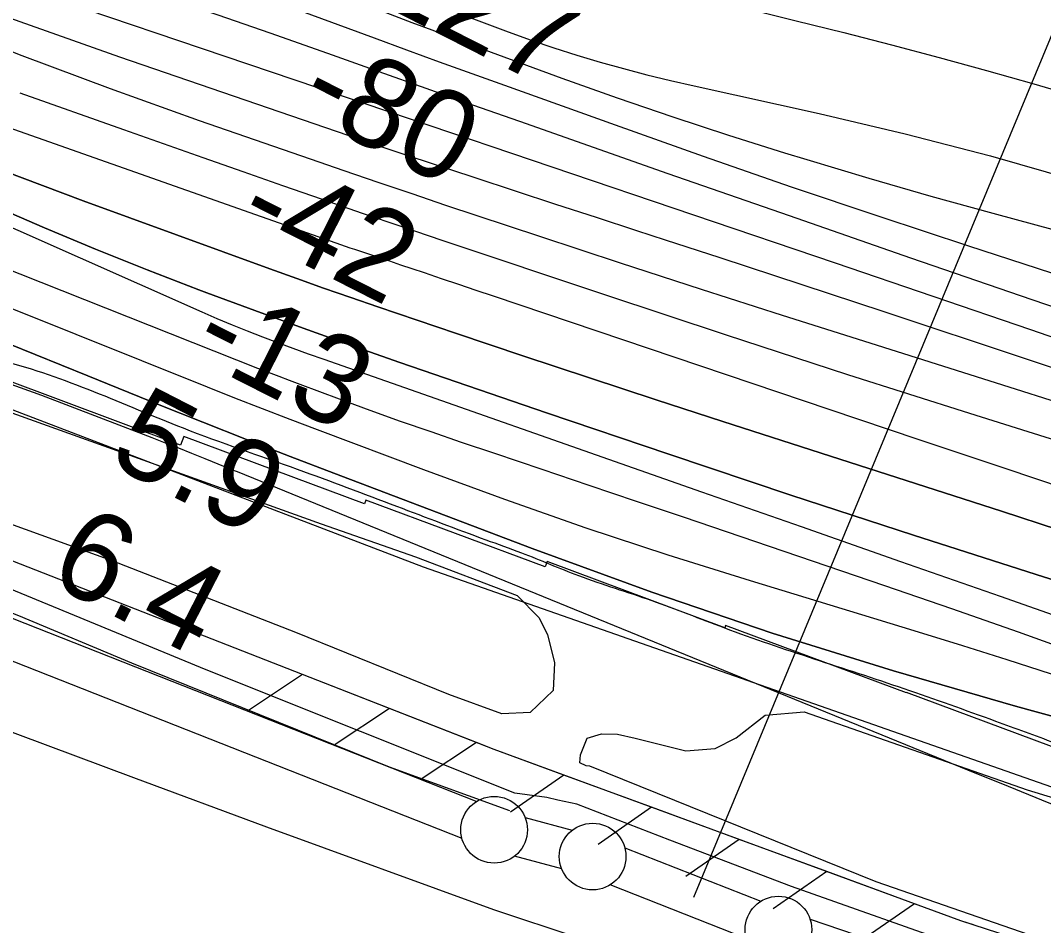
# Model space of a CAD drawing. Extents: x 3767014 to 3805179, y 361544 to 387384.
# Drawn here: x 3786882 to 3787649, y 376289 to 376968 of the extents above; entities that cross this region are included whole.
import ezdxf

# ---------------------------------------------------------------- set-up
doc = ezdxf.new("R2010")
doc.units = 0
for name, color, linetype in [('V-FLOD-BASE', 7, 'Continuous'), ('V-LEVE-TOET', 7, 'Continuous'), ('V-RIVR-EDGE', 7, 'Continuous'), ('V-RIVR-RANG', 7, 'Continuous'), ('V-RRAP-FSHR', 7, 'Continuous'), ('V-RRAP-RVMT', 7, 'Continuous'), ('V-SITE-VEGE', 7, 'Continuous'), ('V-SURV-LINE', 7, 'Continuous'), ('V-TOPO-DPTH', 7, 'Continuous'), ('V-TOPO-MAJR', 7, 'Continuous'), ('V-TOPO-MINR', 7, 'Continuous'), ('V-TOPO-WATR', 7, 'Continuous')]:
    doc.layers.add(name, color=color, linetype=linetype)

msp = doc.modelspace()

# ---------------------------------------------------------------- linework, layer by layer
at = {"layer": 'V-FLOD-BASE'}
msp.add_lwpolyline([(3786811.926, 376548.095), (3786880.04, 376521.385), (3786964.869, 376485.862), (3787158.153, 376407.754), (3787248.408, 376374.957)], dxfattribs=at)
at = {"layer": 'V-LEVE-TOET'}
for points in [[(3787066.273, 376362.476), (3786966.464, 376399.428), (3786813.054, 376456.701), (3786660.233, 376518.257), (3786500.118, 376574.747), (3786367.75, 376632.261)], [(3787276.222, 376384.841), (3787252.285, 376388.126), (3787020.759, 376480.423), (3786850.336, 376550.87), (3786747.023, 376593.96)], [(3788262.901, 376032.14), (3788148.596, 376073.698), (3788003.586, 376122.064), (3787846.549, 376179.397), (3787722.999, 376225.428), (3787593.947, 376270.456), (3787459.708, 376318.002), (3787368.529, 376352.662), (3787298.709, 376379.768), (3787284.551, 376382.803), (3787276.222, 376384.841)], [(3788249.464, 375939.269), (3788118.661, 375996.597), (3787963.783, 376052.477), (3787778.832, 376121.224), (3787610.339, 376180.002), (3787426.371, 376237.423), (3787236.435, 376300.475), (3787066.273, 376362.476)]]:
    msp.add_lwpolyline(points, dxfattribs=at)
at = {"layer": 'V-RIVR-EDGE'}
msp.add_spline([(3785266.865, 377529.211), (3785342.8, 377494.248), (3785391.258, 377467.439), (3785439.72, 377442.249), (3785475.246, 377418.707), (3785525.316, 377389.469), (3785575.383, 377359.422), (3785621.413, 377331.811), (3785722.351, 377269.288), (3785796.661, 377231.094), (3785852.385, 377199.415), (3785928.324, 377166.069), (3785964.678, 377149.804), (3786028.506, 377124.576), (3786060.018, 377113.175), (3786092.316, 377092.068), (3786117.34, 377073.405), (3786135.083, 377053.143), (3786154.458, 377039.347), (3786176.258, 377024.735), (3786206.946, 377006.867), (3786256.211, 376979.248), (3786328.098, 376942.677), (3786374.949, 376919.917), (3786491.265, 376862.208), (3786553.467, 376833.749), (3786619.713, 376805.279), (3786729.589, 376759.718), (3786796.656, 376736.099), (3786845.136, 376718.187), (3786867.767, 376712.469), (3787003.51, 376661.992), (3787089.16, 376631.048), (3787163.496, 376603.367), (3787230.559, 376578.13), (3787257.223, 376568.359), (3787300.044, 376551.27), (3787354.992, 376532.533), (3787409.127, 376512.181), (3787544.074, 376466.558), (3787612.756, 376442.126), (3787657.197, 376425.841), (3787730.724, 376398.162), (3787781.63, 376380.244), (3787834.96, 376361.511), (3787891.524, 376341.961), (3787940, 376322.432), (3787998.976, 376297.215), (3788050.697, 376281.721), (3788117.768, 376259.719), (3788176.757, 376240.164), (3788221.198, 376223.879), (3788259.981, 376209.226), (3788406.252, 376164.383), (3788541.215, 376125.23), (3788606.67, 376104.041), (3788679.39, 376077.173), (3788748.889, 376055.974), (3788871.693, 376005.528), (3788969.454, 375966.467), (3789047.013, 375933.926), (3789119.723, 375903.014), (3789155.253, 375881.09), (3789182.716, 375867.274), (3789214.225, 375854.256), (3789257.04, 375834.74), (3789281.286, 375828.21), (3789303.105, 375821.686), (3789328.955, 375809.491), (3789367.724, 375789.177), (3789414.577, 375767.225), (3789468.708, 375745.255), (3789509.105, 375728.981), (3789555.157, 375710.266), (3789585.849, 375694.015), (3789620.578, 375675.328), (3789681.97, 375646.062), (3789753.859, 375610.3), (3789792.633, 375591.603), (3789842.712, 375566.408), (3789897.64, 375539.584), (3789938.019, 375516.03), (3789968.727, 375506.25), (3790004.289, 375497.265), (3790030.972, 375494.773), (3790047.128, 375487.455), (3790077.007, 375469.589), (3790124.633, 375433.077), (3790192.442, 375382.768), (3790252.165, 375332.478), (3790290.91, 375302.459), (3790337.741, 375271.611), (3790406.357, 375220.491), (3790469.329, 375175.855), (3790570.248, 375106.054), (3790647.751, 375050.868), (3790691.367, 375028.115), (3790744.667, 374997.251), (3790806.838, 374955.852), (3790873.863, 374915.249), (3790932, 374877.903), (3791002.231, 374825.97), (3791052.265, 374782.175), (3791082.927, 374753.793), (3791131.331, 374705.149), (3791170.05, 374664.616), (3791192.631, 374638.681), (3791220.891, 374620.01), (3791288.67, 374557.569), (3791322.577, 374533.223), (3791362.944, 374504.817), (3791396.042, 374480.473), (3791434.785, 374449.645), (3791482.407, 374411.517), (3791534.052, 374365.291), (3791646.192, 374254.216), (3791707.514, 374196.644), (3791738.968, 374161.791), (3791773.65, 374123.694), (3791803.497, 374092.888), (3791829.321, 374070.18), (3791830.912, 374059.662), (3791837.316, 374032.958), (3791849.409, 374017.562), (3791884.123, 373992.405), (3791930.977, 373971.262), (3791954.393, 373955.838), (3791993.134, 373924.202), (3792026.979, 373874.785), (3792047.912, 373836.722), (3792063.186, 373799.482), (3792086.509, 373746.857), (3792112.249, 373690.181), (3792141.261, 373648.864), (3792158.993, 373624.558), (3792177.552, 373607.528), (3792214.702, 373586.409), (3792255.083, 373563.665), (3792301.119, 373538.48), (3792346.34, 373510.871), (3792382.671, 373485.71), (3792422.225, 373455.689), (3792479.537, 373411.875), (3792548.144, 373356.711), (3792619.168, 373298.307), (3792672.431, 373252.077), (3792709.534, 373212.357), (3792750.656, 373162.113), (3792839.385, 373068.08), (3792888.572, 373008.92), (3792945.027, 372945.699), (3792999.062, 372884.91), (3793053.898, 372820.884), (3793149.89, 372720.363), (3793208.761, 372653.092), (3793261.195, 372598.777), (3793315.232, 372538.796), (3793358.792, 372493.399), (3793409.592, 372432.618), (3793462.809, 372367.787), (3793498.283, 372323.219), (3793536.997, 372280.26), (3793578.124, 372232.443), (3793604.724, 372196.792), (3793668.438, 372125.466), (3793703.128, 372090.604), (3793760.41, 372034.66), (3793806.384, 371984.404), (3793839.438, 371942.268), (3793939.427, 371823.136), (3793981.333, 371763.186), (3794029.674, 371688.662), (3794050.609, 371651.408), (3794073.177, 371620.62), (3794178.796, 371488.535), (3794237.625, 371404.28), (3794268.243, 371358.106), (3794301.293, 371314.353), (3794332.724, 371269.794), (3794395.613, 371192), (3794429.476, 371149.862), (3794472.201, 371093.953), (3794523.788, 371024.274), (3794601.175, 370922.181), (3794640.679, 370871.942), (3794687.421, 370805.509), (3794733.389, 370752.828), (3794829.339, 370635.323), (3794895.463, 370557.521), (3794959.948, 370470.826), (3795013.158, 370403.569), (3795070.394, 370329.023), (3795159.854, 370203.448), (3795225.98, 370126.454), (3795296.13, 370041.363), (3795379.18, 369940.065), (3795459.001, 369841.201), (3795508.163, 369772.337), (3795554.103, 369708.333), (3795661.315, 369566.538), (3795715.338, 369500.897), (3795762.105, 369444.169), (3795798.366, 369390.703), (3795915.247, 369234.327), (3795963.601, 369165.465), (3796028.082, 369077.153), (3796043.387, 369052.853), (3796054.672, 369037.459), (3796077.242, 369007.48), (3796148.213, 368927.239), (3796183.677, 368878.627), (3796226.382, 368814.631), (3796275.531, 368740.105), (3796314.222, 368688.25), (3796353.714, 368633.158), (3796401.268, 368567.533), (3796456.873, 368487.33), (3796513.292, 368409.551), (3796545.533, 368365.8), (3796626.113, 368246.716), (3796670.449, 368188.377), (3796704.298, 368140.578), (3796751.041, 368074.145), (3796787.308, 368023.105), (3796838.907, 367958.278), (3796844.528, 367942.09), (3796845.295, 367925.104), (3796846.094, 367921.059), (3796852.559, 367919.425), (3796863.071, 367918.59), (3796875.166, 367904.003), (3796903.398, 367874.01), (3796931.629, 367844.017), (3796952.579, 367812.424), (3796982.392, 367767.87), (3797007.371, 367730.606), (3797037.194, 367690.095), (3797062.185, 367657.684), (3797075.869, 367631.77), (3797095.223, 367609.078), (3797126.665, 367569.372), (3797156.484, 367527.244), (3797212.099, 367451.085), (3797254.808, 367388.706), (3797302.183, 367327.228)], degree=3, dxfattribs=at)
at = {"layer": 'V-RIVR-RANG'}
msp.add_line((3787386.435, 376310.045), (3787788.876, 377279.86), dxfattribs=at)
at = {"layer": 'V-RRAP-FSHR'}
for p, q in [((3787093.136, 376477.066), (3787052.481, 376450.018)), ((3787158.325, 376451.567), (3787117.67, 376424.518)), ((3787223.514, 376426.067), (3787182.859, 376399.018)), ((3787289.116, 376401.656), (3787249.035, 376373.763)), ((3787354.824, 376377.525), (3787314.743, 376349.632)), ((3787420.532, 376353.393), (3787380.451, 376325.501)), ((3787486.24, 376329.262), (3787446.159, 376301.369)), ((3787551.948, 376305.131), (3787511.867, 376277.238))]:
    msp.add_line(p, q, dxfattribs=at)
for points in [[(3787236.833, 376420.857), (3786577.887, 376678.614), (3785913.593, 376942.915), (3785592.63, 377047.831), (3785529.875, 377076.913), (3785108.727, 377310.171), (3784720.289, 377530.181), (3784085.202, 377884.223), (3783911.942, 378007.354), (3783571.333, 378396.801), (3783147.939, 378566.585), (3783031.896, 378654.52), (3782529.733, 379076.103), (3782427.778, 379137.56), (3782184.756, 379271.949)], [(3783723.393, 378389.37), (3784123.785, 378141.547), (3784574.955, 377888.55), (3785030.914, 377609.291), (3785415.639, 377414.825), (3785845.495, 377186.297), (3786031.775, 377082.309), (3786133.845, 377010.509), (3786511.509, 376814.912), (3787183.654, 376557.882), (3788161.023, 376215.44), (3788730.224, 376025.924), (3789250.344, 375819.05), (3789778.54, 375568.291), (3790049.906, 375437.428), (3790248.587, 375297.942)], [(3787158.325, 376451.567), (3787093.135, 376477.067)], [(3787223.514, 376426.067), (3787158.324, 376451.567)], [(3787289.116, 376401.656), (3787236.833, 376420.857), (3787223.513, 376426.067)], [(3792664.542, 373119.843), (3792483.84, 373301.249), (3792252.06, 373470.034), (3792104.393, 373562.423), (3792104.133, 373562.491), (3791908.328, 373693.531), (3791743.462, 373868.008), (3791585.053, 374076.446), (3791501.047, 374180.297), (3791342.434, 374329.462), (3791098.445, 374594.767), (3790713.391, 374937.931), (3790539.264, 375064.688), (3790359.313, 375180.639), (3790175.225, 375189.015), (3789989.139, 375207.944), (3789688.358, 375468.333), (3789566.083, 375575.61), (3789406.551, 375649.747), (3788945.705, 375840.624), (3788737.253, 375920.451), (3788188.687, 376097.025), (3787586.871, 376292.305), (3787236.833, 376420.857)], [(3787354.824, 376377.525), (3787289.115, 376401.656)], [(3787420.532, 376353.393), (3787354.823, 376377.525)], [(3787486.24, 376329.262), (3787420.531, 376353.394)], [(3787551.948, 376305.131), (3787486.239, 376329.262)], [(3787596.255, 376289.26), (3787586.871, 376292.305), (3787551.947, 376305.131)]]:
    msp.add_lwpolyline(points, dxfattribs=at)
at = {"layer": 'V-RRAP-RVMT'}
for p, q in [((3787001.597, 376649.156), (3786867.269, 376699.213)), ((3787003.959, 376655.525), (3787001.597, 376649.156)), ((3787139.463, 376605.061), (3787003.959, 376655.525)), ((3787140.51, 376607.82), (3787139.463, 376605.061)), ((3787274.956, 376557.774), (3787140.51, 376607.82)), ((3787276.433, 376561.729), (3787274.956, 376557.774)), ((3787409.762, 376512.092), (3787276.433, 376561.729)), ((3787410.342, 376513.681), (3787409.762, 376512.092)), ((3787545.969, 376463.193), (3787410.342, 376513.681)), ((3787546.122, 376463.579), (3787545.969, 376463.193)), ((3787665.539, 376419.081), (3787546.122, 376463.579))]:
    msp.add_line(p, q, dxfattribs=at)
at = {"layer": 'V-SITE-VEGE'}
for points in [[(3786016.737, 377102.044), (3786093.301, 377055.724), (3786181.758, 376997.75), (3786319.425, 376911.293), (3786539.788, 376798.508), (3786816.225, 376694.447), (3787106.977, 376590.067), (3787177.822, 376565.378), (3787254.138, 376536.407), (3787270.279, 376519.785), (3787276.789, 376507.014), (3787282.005, 376485.815), (3787281.113, 376465.132), (3787263.76, 376448.474), (3787242.489, 376447.581), (3787202.887, 376461.923), (3787087.951, 376508.454), (3786950.34, 376562.408), (3786852.54, 376597.441), (3786647.877, 376680.496), (3786376.364, 376790.494), (3786044.755, 376930.678)], [(3787688.441, 376264.336), (3787523.366, 376321.52), (3787308.638, 376408.247), (3787305.762, 376408.501), (3787300.96, 376410.787), (3787301.654, 376416.709), (3787306.481, 376429.368), (3787317.184, 376432.514), (3787329.239, 376432.205), (3787342.669, 376429.337), (3787360.557, 376424.738), (3787380.592, 376419.72), (3787402.604, 376421.494), (3787418.296, 376429.552), (3787440.156, 376446.455), (3787469.213, 376449.129), (3787636.592, 376390.446), (3787816.136, 376335.773), (3787995.772, 376277.675)]]:
    msp.add_lwpolyline(points, dxfattribs=at)
at = {"layer": 'V-SURV-LINE'}
for points in [[(3786508.807, 376663.703), (3787223.695, 376381.857)], [(3787212.675, 376353.955), (3786497.788, 376635.8)], [(3787259.983, 376369.815), (3787295.319, 376360.213)], [(3787334.754, 376347.138), (3787436.869, 376306.949)], [(3787287.45, 376331.263), (3787252.115, 376340.865)], [(3787425.867, 376279.039), (3787323.751, 376319.228)], [(3787473.7, 376293.448), (3787734.421, 376204.801)]]:
    msp.add_lwpolyline(points, dxfattribs=at)
for centre in [(3787236.775, 376360.577), (3787310.658, 376340.501), (3787449.962, 376285.676)]:
    msp.add_circle(centre, 25, dxfattribs=at)
at = {"layer": 'V-TOPO-DPTH'}
for points in [[(3788568.774, 376125.41), (3787812, 376402.86), (3787627.879, 376453.215), (3787536.248, 376479.709), (3787445.189, 376507.957), (3787354.988, 376538.834), (3787265.358, 376571.463), (3787116.613, 376628.071), (3787083.756, 376640.687), (3787050.949, 376653.432), (3787018.218, 376666.37), (3786985.538, 376679.438), (3786932.124, 376700.98), (3786872.893, 376725.197), (3786813.821, 376749.788), (3786754.985, 376774.941), (3786696.307, 376800.468), (3786278.855, 376984.447), (3786254.441, 376995.538), (3786230.204, 377006.991), (3786206.231, 377018.989), (3786182.435, 377031.35), (3785726.876, 377274.552)], [(3786725.898, 376939.22), (3787118.165, 376800.77), (3787121.61, 376799.564), (3787125.058, 376798.369), (3787128.513, 376797.193), (3787131.972, 376796.028), (3787141.685, 376792.784), (3787150.002, 376790.002), (3787158.318, 376787.215), (3787166.631, 376784.421), (3787174.942, 376781.621), (3787184.199, 376778.499), (3787197.137, 376774.134), (3787210.076, 376769.77), (3787223.014, 376765.405), (3787235.953, 376761.04), (3787488.479, 376675.852), (3787554.445, 376653.637), (3787620.427, 376631.468), (3787686.432, 376609.367)], [(3786725.898, 376939.22), (3787118.165, 376800.77), (3787121.61, 376799.564), (3787125.058, 376798.369), (3787128.513, 376797.193), (3787131.972, 376796.028), (3787141.685, 376792.784), (3787150.002, 376790.002), (3787158.318, 376787.215), (3787166.631, 376784.421), (3787174.942, 376781.621), (3787184.199, 376778.499), (3787197.137, 376774.134), (3787210.076, 376769.77), (3787223.014, 376765.405), (3787235.953, 376761.04), (3787488.479, 376675.852), (3787554.445, 376653.637), (3787620.427, 376631.468), (3787686.432, 376609.367)], [(3786538.805, 376913.314), (3787059.374, 376706.938), (3787067.267, 376703.838), (3787075.173, 376700.772), (3787083.098, 376697.755), (3787091.036, 376694.772), (3787120.643, 376683.752), (3787143.433, 376675.395), (3787166.276, 376667.186), (3787189.197, 376659.199), (3787212.17, 376651.359), (3787237.007, 376643.018), (3787272.432, 376631.102), (3787307.85, 376619.162), (3787343.255, 376607.187), (3787378.653, 376595.188), (3787529.651, 376543.919), (3787579.808, 376526.644), (3787629.862, 376509.077), (3787679.76, 376491.073)], [(3786538.805, 376913.314), (3787059.374, 376706.938), (3787067.267, 376703.838), (3787075.173, 376700.772), (3787083.098, 376697.755), (3787091.036, 376694.772), (3787120.643, 376683.752), (3787143.433, 376675.395), (3787166.276, 376667.186), (3787189.197, 376659.199), (3787212.17, 376651.359), (3787237.007, 376643.018), (3787272.432, 376631.102), (3787307.85, 376619.162), (3787343.255, 376607.187), (3787378.653, 376595.188), (3787529.651, 376543.919), (3787579.808, 376526.644), (3787629.862, 376509.077), (3787679.76, 376491.073)], [(3787659.975, 376585.59), (3787617.265, 376599.441), (3787574.549, 376613.271), (3787531.824, 376627.073), (3787489.092, 376640.854), (3787408.223, 376666.904), (3787358.199, 376683.141), (3787308.224, 376699.525), (3787258.321, 376716.131), (3787208.467, 376732.884), (3787149.498, 376752.846), (3787129.19, 376759.8), (3787108.917, 376766.85), (3787088.693, 376774.042), (3787068.503, 376781.33), (3786928.542, 376832.408), (3786838.729, 376866.136)], [(3787659.975, 376585.59), (3787617.265, 376599.441), (3787574.549, 376613.271), (3787531.824, 376627.073), (3787489.092, 376640.854), (3787408.223, 376666.904), (3787358.199, 376683.141), (3787308.224, 376699.525), (3787258.321, 376716.131), (3787208.467, 376732.884), (3787149.498, 376752.846), (3787129.19, 376759.8), (3787108.917, 376766.85), (3787088.693, 376774.042), (3787068.503, 376781.33), (3786928.542, 376832.408), (3786838.729, 376866.136)], [(3787840.985, 376489.337), (3787643.379, 376551.974), (3787551.318, 376581.526), (3787459.404, 376611.526), (3787367.712, 376642.197), (3787276.169, 376673.315), (3787166.17, 376711.156), (3787129.794, 376723.851), (3787093.496, 376736.76), (3787057.315, 376749.992), (3787021.211, 376763.438), (3787015.386, 376765.637), (3786976.558, 376780.661), (3786937.902, 376796.107), (3786899.506, 376812.188), (3786861.283, 376828.692)], [(3786861.283, 376828.692), (3786899.506, 376812.188), (3786937.902, 376796.107), (3786976.558, 376780.661), (3787015.386, 376765.637), (3787021.211, 376763.438), (3787057.315, 376749.992), (3787093.496, 376736.76), (3787129.794, 376723.851), (3787166.17, 376711.156), (3787276.169, 376673.315), (3787367.712, 376642.197), (3787459.404, 376611.526), (3787551.318, 376581.526), (3787643.379, 376551.974), (3787840.985, 376489.337)]]:
    msp.add_lwpolyline(points, dxfattribs=at)
at = {"layer": 'V-TOPO-MAJR'}
for points in [[(3786806.56, 377075.821), (3786884.844, 377049.387), (3786962.783, 377021.949), (3787040.491, 376993.842), (3787146.703, 376954.65), (3787171.143, 376945.668), (3787195.598, 376936.728), (3787220.076, 376927.85), (3787244.569, 376919.014), (3787327.44, 376889.238), (3787393.484, 376865.852), (3787459.669, 376842.875), (3787526.063, 376820.511), (3787592.597, 376798.556), (3787789.419, 376734.617)], [(3786880.994, 376913.362), (3786958.775, 376885.864), (3786988.571, 376875.342), (3787018.371, 376864.835), (3787048.18, 376854.35), (3787077.994, 376843.88), (3787107.834, 376833.486), (3787137.704, 376823.179), (3787167.618, 376813.002), (3787197.562, 376802.912), (3787319.606, 376762.084), (3787410.691, 376731.942), (3787501.903, 376702.197), (3787593.307, 376673.047), (3787684.839, 376644.293)]]:
    msp.add_lwpolyline(points, dxfattribs=at)
at = {"layer": 'V-TOPO-MINR'}
for points in [[(3786452.037, 377345.539), (3786892.116, 377149.906), (3786948.82, 377125.696), (3787005.963, 377102.618), (3787063.763, 377081.238), (3787122, 377060.99), (3787185.93, 377039.816), (3787212.626, 377031.335), (3787239.447, 377023.291), (3787266.456, 377015.904), (3787293.592, 377008.954), (3787355.637, 376993.868), (3787391.513, 376985.112), (3787427.379, 376976.313), (3787463.229, 376967.45), (3787499.069, 376958.545), (3787534.844, 376949.397), (3787570.543, 376939.969), (3787606.128, 376930.119), (3787641.636, 376919.987), (3787687.634, 376906.569)], [(3786577.783, 377228.19), (3787201.579, 376976.478), (3787207.486, 376974.123), (3787213.405, 376971.801), (3787219.345, 376969.529), (3787225.296, 376967.29), (3787247.384, 376959.086), (3787264.454, 376952.965), (3787281.608, 376947.102), (3787298.891, 376941.628), (3787316.259, 376936.413), (3787316.321, 376936.395), (3787333.825, 376931.532), (3787351.387, 376926.89), (3787369.032, 376922.579), (3787386.734, 376918.49), (3787480.565, 376897.742), (3787544.977, 376882.537), (3787609.062, 376866.122), (3787672.654, 376847.893)], [(3786808.861, 377107.439), (3786898.115, 377072.763), (3787175.165, 376966.164), (3787189.983, 376960.505), (3787204.818, 376954.894), (3787219.68, 376949.356), (3787234.561, 376943.867), (3787287.562, 376924.464), (3787329.072, 376909.652), (3787370.734, 376895.294), (3787412.625, 376881.618), (3787454.669, 376868.397), (3787471.298, 376863.316), (3787517.716, 376849.443), (3787564.24, 376835.946), (3787610.925, 376823.016), (3787657.717, 376810.462)], [(3786329.449, 377054.641), (3787017.669, 376749.064), (3787028.902, 376744.18), (3787040.182, 376739.411), (3787051.534, 376734.817), (3787062.934, 376730.338), (3787074.389, 376725.997), (3787085.868, 376721.725), (3787097.386, 376717.555), (3787108.928, 376713.453), (3787392.336, 376614.156), (3787466.965, 376588.01), (3787541.595, 376561.866), (3787616.226, 376535.725), (3787690.858, 376509.586)], [(3786774.392, 377029.185), (3787173.87, 376893.89), (3787492.472, 376785.876), (3787565.738, 376760.914), (3787638.954, 376735.806), (3787712.094, 376710.479), (3787785.184, 376685.006), (3787874.692, 376653.66), (3787902.96, 376643.667), (3787931.189, 376633.564), (3787959.358, 376623.296), (3787987.487, 376612.918), (3788036.028, 376594.846), (3788068.417, 376582.878), (3788100.844, 376571.017), (3788133.328, 376559.314), (3788165.851, 376547.717), (3788198.405, 376536.204), (3788230.959, 376524.694), (3788263.517, 376513.192), (3788296.075, 376501.694), (3788364.156, 376477.661), (3788430.547, 376453.607)], [(3786842.006, 377034.387), (3786904.552, 377013.745), (3786951.073, 376998.397), (3786990.309, 376985.287), (3787029.477, 376971.981), (3787068.544, 376958.378), (3787107.542, 376944.577), (3787115.355, 376941.779), (3787150.409, 376929.264), (3787185.479, 376916.796), (3787220.573, 376904.396), (3787255.684, 376892.044), (3787367.129, 376852.958), (3787458.021, 376821.23), (3787548.974, 376789.681), (3787640.019, 376758.399), (3787731.127, 376727.295)], [(3786853.324, 376976.716), (3786955.806, 376940.391), (3787135.914, 376878.56), (3787148.736, 376874.185), (3787161.569, 376869.842), (3787174.417, 376865.547), (3787187.277, 376861.284), (3787222.219, 376849.774), (3787252.565, 376839.803), (3787282.921, 376829.862), (3787313.291, 376819.966), (3787343.672, 376810.1), (3787365.003, 376803.19), (3787406.041, 376789.847), (3787447.059, 376776.442), (3787488.047, 376762.946), (3787529.015, 376749.389), (3787634.207, 376714.448), (3787682.219, 376698.305)], [(3786816.509, 376967.454), (3786882.422, 376941.424), (3786948.818, 376916.651), (3787015.537, 376892.718), (3787098.782, 376863.746), (3787124.139, 376854.984), (3787149.52, 376846.296), (3787174.939, 376837.719), (3787200.384, 376829.216), (3787270.701, 376805.89), (3787331.366, 376785.914), (3787392.089, 376766.117), (3787452.899, 376746.589), (3787513.767, 376727.239), (3787632.994, 376689.628), (3787664.48, 376679.648)], [(3786725.898, 376939.22), (3787118.165, 376800.77), (3787121.61, 376799.564), (3787125.058, 376798.369), (3787128.513, 376797.193), (3787131.972, 376796.028), (3787141.685, 376792.784), (3787150.002, 376790.002), (3787158.318, 376787.215), (3787166.631, 376784.421), (3787174.942, 376781.621), (3787184.199, 376778.499), (3787197.137, 376774.134), (3787210.076, 376769.77), (3787223.014, 376765.405), (3787235.953, 376761.04), (3787488.479, 376675.852), (3787554.445, 376653.637), (3787620.427, 376631.468), (3787686.432, 376609.367)], [(3786538.805, 376913.314), (3787059.374, 376706.938), (3787067.267, 376703.838), (3787075.173, 376700.772), (3787083.098, 376697.755), (3787091.036, 376694.772), (3787120.643, 376683.752), (3787143.433, 376675.395), (3787166.276, 376667.186), (3787189.197, 376659.199), (3787212.17, 376651.359), (3787237.007, 376643.018), (3787272.432, 376631.102), (3787307.85, 376619.162), (3787343.255, 376607.187), (3787378.653, 376595.188), (3787529.651, 376543.919), (3787579.808, 376526.644), (3787629.862, 376509.077), (3787679.76, 376491.073)], [(3786838.729, 376866.136), (3786928.542, 376832.408), (3787068.503, 376781.33), (3787088.693, 376774.042), (3787108.917, 376766.85), (3787129.19, 376759.8), (3787149.498, 376752.846), (3787208.467, 376732.884), (3787258.321, 376716.131), (3787308.224, 376699.525), (3787358.199, 376683.141), (3787408.223, 376666.904), (3787489.092, 376640.854), (3787531.824, 376627.073), (3787574.549, 376613.271), (3787617.265, 376599.441), (3787659.975, 376585.59)], [(3786861.283, 376828.692), (3786899.506, 376812.188), (3786937.902, 376796.107), (3786976.558, 376780.661), (3787015.386, 376765.637), (3787021.211, 376763.438), (3787057.315, 376749.992), (3787093.496, 376736.76), (3787129.794, 376723.851), (3787166.17, 376711.156), (3787276.169, 376673.315), (3787367.712, 376642.197), (3787459.404, 376611.526), (3787551.318, 376581.526), (3787643.379, 376551.974), (3787840.985, 376489.337)], [(3786824.191, 376771.71), (3787021.579, 376692.795), (3787042.166, 376684.637), (3787062.785, 376676.564), (3787083.453, 376668.618), (3787104.155, 376660.755), (3787183.826, 376630.774), (3787244.589, 376608.574), (3787305.619, 376587.162), (3787367.05, 376566.93), (3787428.749, 376547.485), (3787521.38, 376519.27), (3787554.738, 376509.03), (3787588.067, 376498.693), (3787621.35, 376488.211), (3787654.604, 376477.633)], [(3786845.439, 376705.095), (3786897.185, 376686.48), (3786980.098, 376654.734), (3786990.046, 376650.889), (3786999.978, 376647.003), (3787009.886, 376643.054), (3787019.777, 376639.065), (3787035.089, 376632.834), (3787037.311, 376631.928), (3787039.534, 376631.023), (3787041.756, 376630.117), (3787043.979, 376629.21), (3787591.73, 376405.577), (3787622.296, 376393.173), (3787652.897, 376380.856), (3787683.55, 376368.669), (3787714.238, 376356.568), (3787756.295, 376340.087), (3787765.976, 376336.28), (3787775.65, 376332.457), (3787785.316, 376328.612), (3787794.975, 376324.75), (3788688.019, 376060.729)]]:
    msp.add_lwpolyline(points, dxfattribs=at)
at = {"layer": 'V-TOPO-WATR'}
msp.add_lwpolyline([(3785726.876, 377274.552), (3786182.435, 377031.35), (3786206.231, 377018.989), (3786230.204, 377006.991), (3786254.441, 376995.538), (3786278.855, 376984.447), (3786696.307, 376800.468), (3786754.985, 376774.941), (3786813.821, 376749.788), (3786872.893, 376725.197), (3786932.124, 376700.98), (3786985.538, 376679.438), (3787018.218, 376666.37), (3787050.949, 376653.432), (3787083.756, 376640.687), (3787116.613, 376628.071), (3787265.358, 376571.463), (3787354.988, 376538.834), (3787445.189, 376507.957), (3787536.248, 376479.709), (3787627.879, 376453.215), (3787812, 376402.86), (3788568.774, 376125.41)], dxfattribs=at)

# ---------------------------------------------------------------- texts
at = {"layer": 'V-RIVR-RANG'}
for s, rotation, p in [('-127', 333.073278, (3787117.647, 376997.029)), ('-80', 333.073278, (3787087.204, 376900.332)), ('-42', 333.073278, (3787040.994, 376811.645)), ('-13', 333.073278, (3787007.247, 376716.625)), ('5.9', 332.788326, (3786945.795, 376636.157)), ('6.4', 332.788326, (3786900.524, 376546.99))]:
    msp.add_text(s, height=67, rotation=rotation, dxfattribs=at).set_placement(p)

doc.saveas('drawing.dxf')
